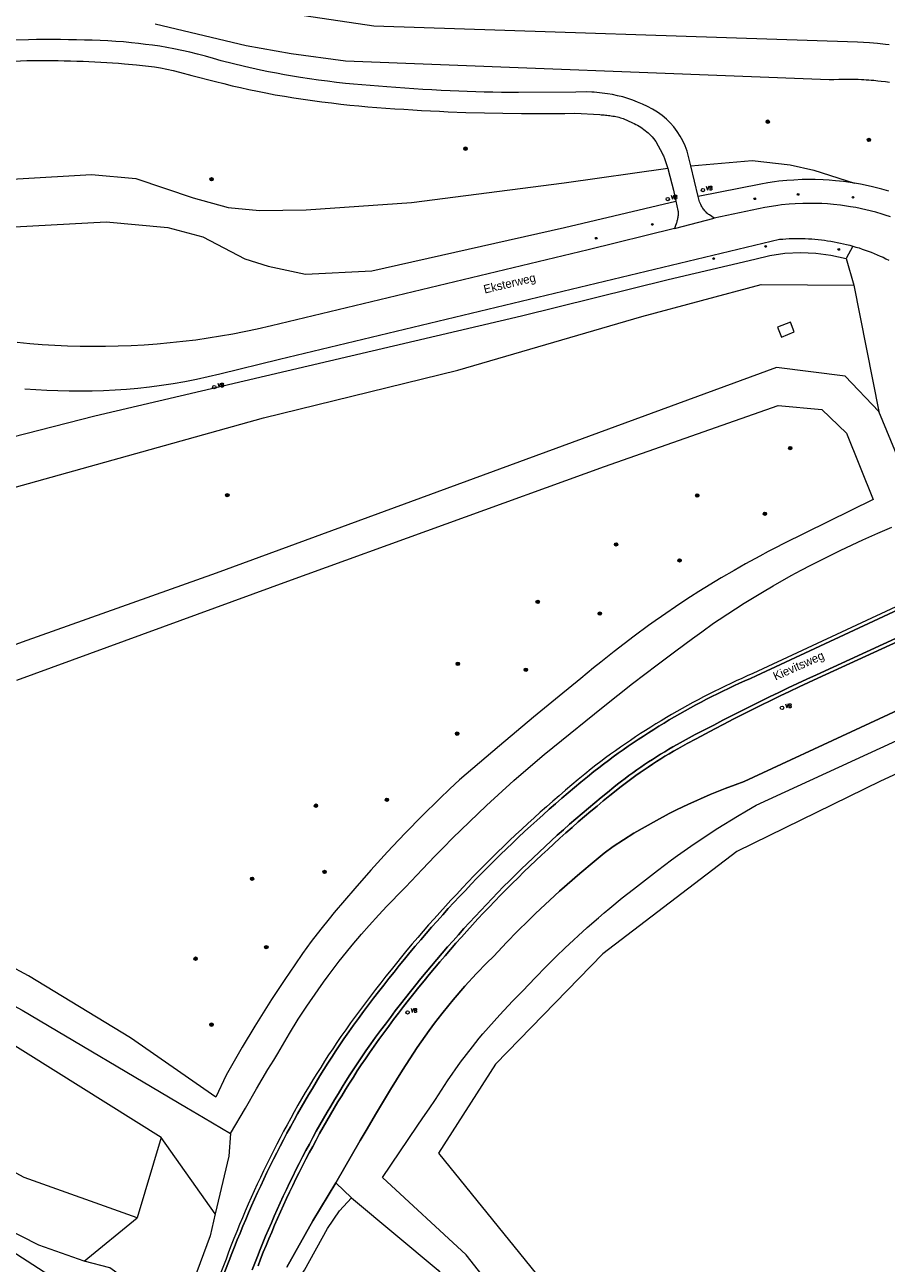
# Model space of a CAD drawing. Header units: metres. Extents: x 138165 to 154469, y 480134 to 494189.
# Tile 881 of 1056: x 148623 to 148750, y 487286 to 487468. Entities that reach past the tile are written whole.
import ezdxf

# ---------------------------------------------------------------- set-up
doc = ezdxf.new("R2010")
doc.units = ezdxf.units.M
doc.header["$LTSCALE"] = 0.001
doc.header["$MEASUREMENT"] = 0
for name, color, linetype, lineweight in [('TOP-L-topo objecten punt', 7, 'Continuous', 0), ('TOP-L-topo objecten vlak', 7, 'Continuous', 0), ('TOP-L-verharding vangrail', 7, 'Continuous', 0), ('TOP-T-topo huisnummering naamgeving', 7, 'Continuous', 0)]:
    doc.layers.add(name, color=color, linetype=linetype, lineweight=lineweight)
doc.styles.add('Style-INTL_ISO', font='INTL_ISO.shx')
doc.styles.add('Style-STANDARD', font='STANDARD.shx')

# ---------------------------------------------------------------- blocks, each defined once
blk = doc.blocks.new('24')
at = {"layer": 'TOP-L-topo objecten punt', "color": 7, "linetype": 'Continuous', "lineweight": 0}
for radius in [0.025, 0.0182, 0.0115, 0.005]:
    blk.add_circle((0, 0), radius, dxfattribs=at)
blk = doc.blocks.new('10')
at = {"layer": 'TOP-L-topo objecten punt', "linetype": 'Continuous', "lineweight": 0}
blk.add_circle((0, 0), 0.0125, dxfattribs=at)
blk = doc.blocks.new('14')
at = {"layer": 'TOP-L-topo objecten punt', "color": 7, "linetype": 'Continuous', "lineweight": 0}
blk.add_circle((0, 0), 0.025, dxfattribs=at)
at = {"layer": 'TOP-L-topo objecten punt', "color": 7, "linetype": 'Continuous', "lineweight": 0, "style": 'Style-STANDARD'}
blk.add_text('VB', height=0.06, dxfattribs=at).set_placement((0.0483, 0))

msp = doc.modelspace()

# ---------------------------------------------------------------- linework, layer by layer
at = {"layer": 'TOP-L-topo objecten vlak', "flags": 128}
for points in [[(148588.43, 487472.17), (148577.02, 487457.26), (148569.62, 487442.55), (148569.59, 487437.59), (148575.85, 487434.29), (148589.1, 487436.02), (148603.76, 487437.43), (148613.54, 487437.94), (148635.14, 487439.14), (148644.22, 487438.29), (148649.36, 487436.91), (148655.54, 487433.66), (148658.97, 487432.63), (148664.45, 487431.43), (148674.22, 487431.94), (148702.51, 487438.29), (148718.9, 487442.15)], [(148591.97, 487469.44), (148586.21, 487461.04), (148576.17, 487441.58), (148583.46, 487442.64), (148599.48, 487444.11), (148633.01, 487446.09), (148639.52, 487445.49), (148647.97, 487442.64), (148653.11, 487441.23), (148657.7, 487440.8), (148664.54, 487440.87), (148680.06, 487441.96), (148702.49, 487444.87), (148717.69, 487447.01)], [(148750.22, 487465.16), (148749.72, 487465.22), (148748.54, 487465.35), (148747.34, 487465.45), (148745.6, 487465.56), (148674.52, 487467.9), (148662.96, 487469.63)], [(148642.35, 487468.25), (148655.73, 487465.03), (148662.36, 487463.88), (148670.33, 487462.78), (148741.41, 487460.03), (148742.12, 487460.07), (148742.82, 487460.09), (148743.29, 487460.1), (148743.79, 487460.11), (148744.26, 487460.11), (148744.58, 487460.1), (148745.13, 487460.09), (148745.7, 487460.08), (148746.18, 487460.06), (148746.5, 487460.04), (148746.84, 487460.02), (148747.24, 487459.99), (148747.6, 487459.97), (148747.97, 487459.94), (148748.58, 487459.88), (148749.06, 487459.83), (148749.68, 487459.76), (148750.27, 487459.68)], [(148721.09, 487447.37), (148720.95, 487447.97), (148720.77, 487448.75), (148720.54, 487449.52), (148720.25, 487450.28), (148719.91, 487451.02), (148719.52, 487451.73), (148719.08, 487452.42), (148718.59, 487453.07), (148718.06, 487453.67), (148717.49, 487454.24), (148716.86, 487454.77), (148716.17, 487455.25), (148715.46, 487455.68), (148714.72, 487456.07), (148713.97, 487456.43), (148713.27, 487456.74), (148712.55, 487457.02), (148711.82, 487457.26), (148711.08, 487457.48), (148710.33, 487457.67), (148709.58, 487457.83), (148708.82, 487457.96), (148706.89, 487458.17), (148706.52, 487458.2), (148705.75, 487458.22), (148704.21, 487458.17), (148695.77, 487458.14), (148694.51, 487458.15), (148693.26, 487458.16), (148692, 487458.18), (148690.74, 487458.21), (148689.48, 487458.24), (148688.23, 487458.28), (148686.97, 487458.32), (148685.72, 487458.37), (148684.38, 487458.44), (148683.05, 487458.51), (148681.72, 487458.59), (148680.38, 487458.68), (148679.05, 487458.77), (148677.72, 487458.87), (148676.39, 487458.97), (148675.17, 487459.06), (148673.96, 487459.15), (148672.74, 487459.25), (148671.53, 487459.36), (148670.32, 487459.48), (148669, 487459.63), (148667.68, 487459.79), (148666.37, 487459.96), (148665.06, 487460.15), (148663.74, 487460.35), (148662.56, 487460.54), (148661.38, 487460.75), (148660.19, 487460.97), (148659.02, 487461.2), (148657.84, 487461.44), (148655.49, 487461.96), (148652.08, 487462.78), (148650.93, 487463.13), (148649.77, 487463.46), (148648.61, 487463.77), (148647.45, 487464.06), (148646.27, 487464.32), (148645.1, 487464.56), (148644.07, 487464.76), (148643.03, 487464.93), (148641.99, 487465.08), (148640.95, 487465.22), (148639.91, 487465.35), (148638.87, 487465.46), (148637.72, 487465.57), (148636.57, 487465.65), (148635.42, 487465.72), (148634.27, 487465.77), (148633.12, 487465.82), (148631.96, 487465.85), (148630.81, 487465.88), (148629.63, 487465.9), (148628.45, 487465.92), (148627.27, 487465.93), (148626.1, 487465.93), (148624.92, 487465.92), (148623.74, 487465.9), (148621.38, 487465.83)], [(148616.84, 487462.5), (148623.51, 487462.83), (148624.43, 487462.84), (148625.34, 487462.85), (148626.26, 487462.85), (148627.18, 487462.85), (148628.09, 487462.84), (148629.01, 487462.82), (148629.92, 487462.8), (148630.84, 487462.77), (148631.76, 487462.74), (148632.63, 487462.7), (148633.5, 487462.66), (148634.37, 487462.61), (148635.24, 487462.56), (148636.11, 487462.49), (148636.98, 487462.43), (148637.85, 487462.35), (148639.62, 487462.2), (148640.5, 487462.12), (148641.38, 487462.02), (148642.26, 487461.9), (148643.13, 487461.76), (148644.07, 487461.58), (148645, 487461.37), (148645.93, 487461.14), (148647.76, 487460.62), (148651.23, 487459.75), (148652.46, 487459.44), (148653.69, 487459.14), (148654.92, 487458.86), (148656.15, 487458.59), (148657.39, 487458.33), (148658.62, 487458.08), (148659.99, 487457.82), (148661.36, 487457.59), (148662.74, 487457.36), (148664.12, 487457.15), (148665.49, 487456.96), (148666.88, 487456.78), (148668.26, 487456.6), (148669.64, 487456.44), (148670.96, 487456.3), (148672.28, 487456.17), (148673.61, 487456.05), (148674.93, 487455.95), (148676.26, 487455.85), (148677.58, 487455.76), (148678.91, 487455.67), (148680.23, 487455.59), (148681.53, 487455.51), (148682.83, 487455.44), (148684.14, 487455.38), (148685.44, 487455.32), (148688.04, 487455.22), (148696.21, 487455.06), (148702.58, 487455.07), (148704.05, 487455.1), (148707.7, 487454.89), (148707.91, 487454.88), (148708.13, 487454.86), (148708.34, 487454.84), (148708.55, 487454.83), (148708.76, 487454.8), (148708.98, 487454.78), (148709.19, 487454.75), (148709.4, 487454.71), (148709.62, 487454.68), (148709.85, 487454.64), (148710.07, 487454.59), (148710.29, 487454.54), (148710.51, 487454.49), (148710.73, 487454.44), (148711.17, 487454.32), (148712.52, 487453.68), (148712.76, 487453.57), (148713.01, 487453.45), (148713.25, 487453.32), (148713.49, 487453.18), (148713.72, 487453.03), (148713.95, 487452.88), (148714.17, 487452.72), (148714.39, 487452.55), (148714.6, 487452.38), (148714.81, 487452.19), (148715.02, 487452), (148715.21, 487451.8), (148715.41, 487451.6), (148715.59, 487451.39), (148715.94, 487450.95), (148716.93, 487449.11), (148716.99, 487448.97), (148717.05, 487448.83), (148717.11, 487448.7), (148717.16, 487448.56), (148717.22, 487448.42), (148717.27, 487448.28), (148717.32, 487448.14), (148717.37, 487448), (148717.42, 487447.85), (148717.48, 487447.7), (148717.52, 487447.55), (148717.57, 487447.4), (148717.62, 487447.25), (148717.67, 487447.1), (148717.69, 487447.01)], [(148721.09, 487447.37), (148730.12, 487448.15), (148735.69, 487447.53), (148739.16, 487446.71), (148745.13, 487444.8)], [(148722.19, 487442.87), (148721.09, 487447.37)], [(148717.69, 487447.01), (148717.75, 487446.79), (148718.53, 487443.79), (148718.9, 487442.15)], [(148745.13, 487444.8), (148743.53, 487445.04), (148742.37, 487445.16), (148741.42, 487445.24), (148740.53, 487445.3), (148739.36, 487445.34), (148737.44, 487445.33), (148736.22, 487445.27), (148735.22, 487445.2), (148734.01, 487445.08), (148733.4, 487445), (148732.4, 487444.85), (148731.38, 487444.68), (148722.19, 487442.87)], [(148750.21, 487443.61), (148749.18, 487443.91), (148747.61, 487444.31), (148746.03, 487444.64), (148745.13, 487444.8)], [(148718.9, 487442.15), (148719.2, 487440.81), (148719.21, 487440.66), (148719.22, 487440.51), (148719.22, 487440.36), (148719.22, 487440.21), (148719.21, 487440.06), (148719.19, 487439.91), (148719.17, 487439.76), (148719.15, 487439.61), (148719.12, 487439.48), (148719.09, 487439.35), (148719.05, 487439.22), (148719.01, 487439.09), (148718.97, 487438.97), (148718.92, 487438.84), (148718.82, 487438.6), (148718.67, 487438.14)], [(148724.53, 487439.64), (148723.81, 487440.13), (148723.69, 487440.22), (148723.57, 487440.32), (148723.46, 487440.42), (148723.35, 487440.53), (148723.24, 487440.64), (148723.14, 487440.75), (148723.05, 487440.87), (148722.95, 487440.99), (148722.87, 487441.11), (148722.78, 487441.24), (148722.7, 487441.38), (148722.63, 487441.51), (148722.56, 487441.65), (148722.49, 487441.79), (148722.38, 487442.08), (148722.19, 487442.87)], [(148750.45, 487439.85), (148749.66, 487440.11), (148749.19, 487440.26), (148748.26, 487440.53), (148746.81, 487440.9), (148745.36, 487441.21), (148744.57, 487441.35), (148743.08, 487441.56), (148742.04, 487441.68), (148741.17, 487441.75), (148740.36, 487441.8), (148739.31, 487441.84), (148737.53, 487441.83), (148736.43, 487441.78), (148735.53, 487441.71), (148734.4, 487441.6), (148733.87, 487441.53), (148732.95, 487441.4), (148731.97, 487441.23), (148724.53, 487439.64)], [(148718.67, 487438.14), (148706, 487435.02), (148659.47, 487423.84), (148657.38, 487423.33), (148653.78, 487422.6), (148651.97, 487422.29), (148650.16, 487422), (148648.34, 487421.74), (148646.45, 487421.51), (148644.56, 487421.31), (148642.66, 487421.14), (148640.76, 487421), (148638.86, 487420.9), (148636.95, 487420.83), (148635.05, 487420.79), (148633.84, 487420.78), (148633.2, 487420.78), (148631.34, 487420.8), (148629.49, 487420.84), (148627.63, 487420.92), (148625.78, 487421.04), (148623.93, 487421.19), (148622.09, 487421.38)], [(148718.67, 487438.14), (148724.53, 487439.64)], [(148623.19, 487414.56), (148624.82, 487414.45), (148626.44, 487414.37), (148628.07, 487414.31), (148629.75, 487414.28), (148631.43, 487414.27), (148633.11, 487414.28), (148634.79, 487414.33), (148636.47, 487414.41), (148638.15, 487414.53), (148639.82, 487414.67), (148641.55, 487414.87), (148643.29, 487415.09), (148645.01, 487415.36), (148646.73, 487415.65), (148648.45, 487415.99), (148651.85, 487416.76), (148660.64, 487418.94), (148734.12, 487436.56), (148734.59, 487436.6), (148735.06, 487436.63), (148735.54, 487436.65), (148736.01, 487436.67), (148736.48, 487436.68), (148736.96, 487436.68), (148737.43, 487436.67), (148737.9, 487436.66), (148738.38, 487436.64), (148738.85, 487436.61), (148739.32, 487436.57), (148739.8, 487436.53), (148740.27, 487436.48), (148740.74, 487436.42), (148741.2, 487436.35), (148741.67, 487436.28), (148742.14, 487436.2), (148742.61, 487436.11), (148743.07, 487436.01), (148743.53, 487435.91), (148743.99, 487435.8), (148744.45, 487435.68), (148744.91, 487435.55)], [(148521.58, 487380.44), (148528.76, 487384.36), (148557.48, 487391.37), (148557.52, 487391.22), (148562.85, 487392.51), (148562.81, 487392.67), (148567.67, 487393.86), (148588.65, 487399.11), (148633.52, 487410.6), (148696.19, 487425.31), (148717.74, 487430.66), (148730.48, 487433.64), (148732.68, 487434.17), (148734.92, 487434.5), (148737.19, 487434.62), (148739.45, 487434.52), (148741.69, 487434.22), (148743.9, 487433.71)], [(148744.91, 487435.55), (148743.9, 487433.71)], [(148744.91, 487435.55), (148745.36, 487435.42), (148745.82, 487435.28), (148746.27, 487435.13), (148746.71, 487434.98), (148747.16, 487434.82), (148747.6, 487434.65), (148748.04, 487434.47), (148748.48, 487434.29), (148748.91, 487434.1), (148749.34, 487433.91), (148749.77, 487433.7), (148750.2, 487433.49)], [(148743.9, 487433.71), (148745.03, 487429.81)], [(148527.11, 487370.7), (148530.58, 487373.37), (148536.49, 487376.9), (148554.36, 487382.33), (148594.93, 487392.62), (148658.28, 487410.3), (148686.86, 487417.33), (148713.91, 487425.2), (148731.44, 487429.92), (148745.03, 487429.81)], [(148745.03, 487429.81), (148748.74, 487411.24)], [(148736.3, 487422.96), (148735.76, 487424.36), (148733.84, 487423.63), (148734.42, 487422.19), (148736.3, 487422.96)], [(148748.74, 487411.24), (148743.75, 487416.45), (148733.7, 487417.71), (148651.32, 487387.47), (148622.8, 487377.32), (148590.96, 487365.71), (148564.59, 487356.74), (148560.76, 487354.93), (148567.44, 487351.74), (148570.39, 487350.34), (148589.69, 487341.21), (148622.82, 487323.19), (148646.97, 487308.89), (148649.48, 487307.41), (148653.44, 487305.07)], [(148622.02, 487371.74), (148661.88, 487386.29), (148708.41, 487403.16), (148733.93, 487412.12), (148740.36, 487411.55), (148743.99, 487408.04), (148747.9, 487398.31), (148734.68, 487391.76), (148733.64, 487391.23), (148732.48, 487390.63), (148731.22, 487389.97), (148729.13, 487388.82), (148727.44, 487387.87), (148725.54, 487386.76), (148722.27, 487384.76), (148721.04, 487383.97), (148719.48, 487382.95), (148716.76, 487381.1), (148715.86, 487380.47), (148714.88, 487379.77), (148712.77, 487378.22), (148709.81, 487375.95), (148707.84, 487374.37), (148706.8, 487373.53), (148704.91, 487371.99), (148701.74, 487369.4), (148697.99, 487366.3), (148692.98, 487362.1), (148687.1, 487357.08), (148685.67, 487355.74), (148684.13, 487354.27), (148681.55, 487351.72), (148679.2, 487349.33), (148678.13, 487348.21), (148676.5, 487346.48), (148674.04, 487343.78), (148671.69, 487341.11), (148668.69, 487337.56), (148667.95, 487336.65), (148666.7, 487335.1), (148665.28, 487333.31), (148664.02, 487331.54), (148662.88, 487329.9), (148661.4, 487327.72), (148659.48, 487324.79), (148657.01, 487320.87), (148655.13, 487317.75), (148652.79, 487313.66), (148651.27, 487310.44)], [(148754.02, 487398.44), (148748.74, 487411.24)], [(148653.44, 487305.07), (148655.66, 487308.8), (148657.28, 487311.66), (148658.94, 487314.47), (148659.79, 487315.88), (148660.39, 487316.84), (148662.1, 487319.77), (148663.4, 487321.87), (148664.18, 487323.08), (148664.67, 487323.82), (148666.32, 487326.21), (148667.12, 487327.33), (148667.81, 487328.28), (148668.37, 487329.03), (148669.43, 487330.41), (148670.5, 487331.75), (148671.34, 487332.78), (148672.68, 487334.37), (148673.81, 487335.66), (148675.23, 487337.23), (148676.43, 487338.51), (148677.1, 487339.2), (148678.2, 487340.32), (148679.17, 487341.28), (148681.63, 487343.94), (148683.45, 487345.84), (148684.72, 487347.15), (148686.08, 487348.51), (148691.04, 487353.29), (148695.1, 487356.97), (148697.19, 487358.79), (148699.55, 487360.78), (148700.83, 487361.84), (148708.19, 487367.82), (148712.52, 487371.22), (148716.13, 487373.98), (148718.87, 487376.05), (148721.33, 487377.86), (148722.69, 487378.85), (148724.41, 487380.1), (148725.27, 487380.67), (148728.95, 487383.05), (148731.61, 487384.67), (148733.19, 487385.6), (148735.86, 487387.11), (148737.33, 487387.91), (148738.74, 487388.66), (148743.13, 487390.87), (148746.36, 487392.38), (148748.57, 487393.36), (148750.64, 487394.24)], [(148766.43, 487389.6), (148730.21, 487372.7), (148729.39, 487372.35), (148728.58, 487371.99), (148727.76, 487371.62), (148726.95, 487371.25), (148726.14, 487370.86), (148725.34, 487370.48), (148724.54, 487370.08), (148723.74, 487369.68), (148722.95, 487369.27), (148722.16, 487368.86), (148721.37, 487368.44), (148720.59, 487368.01), (148719.81, 487367.58), (148719.03, 487367.14), (148718.26, 487366.69), (148717.49, 487366.23), (148716.72, 487365.77), (148715.96, 487365.31), (148715.2, 487364.83), (148714.45, 487364.35), (148713.7, 487363.87), (148712.96, 487363.38), (148712.21, 487362.88), (148711.48, 487362.38), (148710.75, 487361.86), (148710.02, 487361.35), (148709.29, 487360.83), (148708.57, 487360.3), (148707.86, 487359.76), (148707.15, 487359.22), (148706.44, 487358.68), (148705.49, 487357.9), (148704.54, 487357.12), (148703.6, 487356.34), (148702.66, 487355.54), (148701.73, 487354.74), (148700.8, 487353.94), (148699.88, 487353.13), (148698.96, 487352.31), (148698.05, 487351.49), (148697.14, 487350.66), (148696.24, 487349.83), (148695.34, 487348.99), (148694.45, 487348.15), (148693.57, 487347.3), (148692.68, 487346.44), (148691.81, 487345.58), (148690.94, 487344.71), (148690.08, 487343.84), (148689.22, 487342.96), (148688.37, 487342.08), (148687.52, 487341.19), (148686.68, 487340.29), (148685.84, 487339.4), (148685.01, 487338.49), (148684.19, 487337.58), (148683.37, 487336.66), (148682.56, 487335.74), (148681.75, 487334.82), (148680.95, 487333.89), (148680.15, 487332.95), (148679.37, 487332.01), (148678.58, 487331.07), (148677.81, 487330.11), (148677.04, 487329.16), (148676.27, 487328.2), (148675.51, 487327.23), (148674.76, 487326.26), (148674.01, 487325.29), (148673.27, 487324.31), (148672.54, 487323.32), (148671.81, 487322.34), (148671.09, 487321.34), (148670.38, 487320.34), (148669.67, 487319.34), (148669.06, 487318.44), (148668.46, 487317.54), (148667.86, 487316.63), (148667.27, 487315.72), (148666.69, 487314.8), (148666.12, 487313.88), (148665.55, 487312.96), (148664.99, 487312.03), (148664.43, 487311.09), (148663.88, 487310.16), (148663.34, 487309.22), (148662.81, 487308.27), (148662.28, 487307.32), (148661.76, 487306.37), (148661.24, 487305.42), (148660.73, 487304.46), (148660.23, 487303.49), (148659.74, 487302.53), (148659.25, 487301.56), (148658.77, 487300.58), (148658.3, 487299.61), (148657.83, 487298.63), (148657.37, 487297.64), (148656.92, 487296.66), (148656.47, 487295.67), (148656.03, 487294.67), (148655.6, 487293.68), (148655.18, 487292.68), (148654.76, 487291.68), (148654.35, 487290.67), (148653.95, 487289.66), (148653.55, 487288.65), (148653.16, 487287.64), (148652.78, 487286.62), (148646.83, 487271.58)], [(148766.66, 487389.11), (148730.7, 487372.35), (148729.87, 487371.99), (148729.05, 487371.63), (148728.23, 487371.27), (148727.42, 487370.89), (148726.61, 487370.51), (148725.8, 487370.12), (148725, 487369.73), (148724.2, 487369.33), (148723.4, 487368.92), (148722.61, 487368.51), (148721.82, 487368.09), (148721.03, 487367.66), (148720.25, 487367.22), (148719.47, 487366.78), (148718.69, 487366.33), (148717.92, 487365.88), (148717.15, 487365.42), (148716.39, 487364.95), (148715.63, 487364.48), (148714.87, 487364), (148714.12, 487363.51), (148713.37, 487363.02), (148712.63, 487362.52), (148711.89, 487362.01), (148711.16, 487361.5), (148710.43, 487360.98), (148709.7, 487360.46), (148708.98, 487359.93), (148708.26, 487359.39), (148707.55, 487358.85), (148706.84, 487358.3), (148705.89, 487357.53), (148704.94, 487356.75), (148704, 487355.96), (148703.07, 487355.17), (148702.14, 487354.37), (148701.21, 487353.57), (148700.29, 487352.76), (148699.37, 487351.95), (148698.46, 487351.12), (148697.56, 487350.3), (148696.66, 487349.46), (148695.76, 487348.63), (148694.87, 487347.78), (148693.99, 487346.93), (148693.11, 487346.08), (148692.23, 487345.22), (148691.37, 487344.35), (148690.5, 487343.48), (148689.65, 487342.6), (148688.8, 487341.72), (148687.95, 487340.83), (148687.11, 487339.94), (148686.27, 487339.04), (148685.45, 487338.14), (148684.62, 487337.23), (148683.8, 487336.32), (148682.99, 487335.4), (148682.19, 487334.47), (148681.39, 487333.54), (148680.59, 487332.61), (148679.8, 487331.67), (148679.02, 487330.73), (148678.24, 487329.78), (148677.47, 487328.82), (148676.71, 487327.86), (148675.95, 487326.9), (148675.2, 487325.93), (148674.45, 487324.96), (148673.71, 487323.98), (148672.98, 487323), (148672.25, 487322.01), (148671.53, 487321.02), (148670.82, 487320.02), (148670.11, 487319.02), (148669.51, 487318.12), (148668.91, 487317.22), (148668.32, 487316.31), (148667.74, 487315.4), (148667.16, 487314.48), (148666.59, 487313.57), (148666.03, 487312.64), (148665.47, 487311.71), (148664.92, 487310.78), (148664.37, 487309.85), (148663.83, 487308.91), (148663.3, 487307.97), (148662.78, 487307.02), (148662.26, 487306.07), (148661.74, 487305.12), (148661.24, 487304.16), (148660.74, 487303.2), (148660.24, 487302.24), (148659.76, 487301.28), (148659.28, 487300.31), (148658.8, 487299.33), (148658.34, 487298.36), (148657.88, 487297.38), (148657.42, 487296.4), (148656.98, 487295.41), (148656.53, 487294.42), (148656.1, 487293.43), (148655.67, 487292.43), (148655.25, 487291.44), (148654.84, 487290.44), (148654.43, 487289.43), (148654.04, 487288.43), (148653.64, 487287.42), (148653.26, 487286.41), (148646.94, 487270.39)], [(148646.94, 487270.39), (148653.26, 487286.41), (148653.64, 487287.42), (148654.04, 487288.43), (148654.43, 487289.43), (148654.84, 487290.44), (148655.25, 487291.44), (148655.67, 487292.43), (148656.1, 487293.43), (148656.53, 487294.42), (148656.98, 487295.41), (148657.42, 487296.4), (148657.88, 487297.38), (148658.34, 487298.36), (148658.8, 487299.33), (148659.28, 487300.31), (148659.76, 487301.28), (148660.24, 487302.24), (148660.74, 487303.2), (148661.24, 487304.16), (148661.74, 487305.12), (148662.26, 487306.07), (148662.78, 487307.02), (148663.3, 487307.97), (148663.83, 487308.91), (148664.37, 487309.85), (148664.92, 487310.78), (148665.47, 487311.71), (148666.03, 487312.64), (148666.59, 487313.57), (148667.16, 487314.48), (148667.74, 487315.4), (148668.32, 487316.31), (148668.91, 487317.22), (148669.51, 487318.12), (148670.11, 487319.02), (148670.82, 487320.02), (148671.53, 487321.02), (148672.25, 487322.01), (148672.98, 487323), (148673.71, 487323.98), (148674.45, 487324.96), (148675.2, 487325.93), (148675.95, 487326.9), (148676.71, 487327.86), (148677.47, 487328.82), (148678.24, 487329.78), (148679.02, 487330.73), (148679.8, 487331.67), (148680.59, 487332.61), (148681.39, 487333.54), (148682.19, 487334.47), (148682.99, 487335.4), (148683.8, 487336.32), (148684.62, 487337.23), (148685.45, 487338.14), (148686.27, 487339.04), (148687.11, 487339.94), (148687.95, 487340.83), (148688.8, 487341.72), (148689.65, 487342.6), (148690.5, 487343.48), (148691.37, 487344.35), (148692.23, 487345.22), (148693.11, 487346.08), (148693.99, 487346.93), (148694.87, 487347.78), (148695.76, 487348.63), (148696.66, 487349.46), (148697.56, 487350.3), (148698.46, 487351.12), (148699.37, 487351.95), (148700.29, 487352.76), (148701.21, 487353.57), (148702.14, 487354.37), (148703.07, 487355.17), (148704, 487355.96), (148704.94, 487356.75), (148705.89, 487357.53), (148706.84, 487358.3), (148707.55, 487358.85), (148708.26, 487359.39), (148708.98, 487359.93), (148709.7, 487360.46), (148710.43, 487360.98), (148711.16, 487361.5), (148711.89, 487362.01), (148712.63, 487362.52), (148713.37, 487363.02), (148714.12, 487363.51), (148714.87, 487364), (148715.63, 487364.48), (148716.39, 487364.95), (148717.15, 487365.42), (148717.92, 487365.88), (148718.69, 487366.33), (148719.47, 487366.78), (148720.25, 487367.22), (148721.03, 487367.66), (148721.82, 487368.09), (148722.61, 487368.51), (148723.4, 487368.92), (148724.2, 487369.33), (148725, 487369.73), (148725.8, 487370.12), (148726.61, 487370.51), (148727.42, 487370.89), (148728.23, 487371.27), (148729.05, 487371.63), (148729.87, 487371.99), (148730.7, 487372.35), (148766.66, 487389.11)], [(148656.64, 487285.01), (148657.02, 487286.01), (148657.4, 487287.01), (148657.8, 487288.01), (148658.2, 487289), (148658.6, 487289.99), (148659.02, 487290.98), (148659.44, 487291.96), (148659.87, 487292.94), (148660.3, 487293.92), (148660.74, 487294.9), (148661.19, 487295.87), (148661.65, 487296.84), (148662.11, 487297.8), (148662.58, 487298.77), (148663.06, 487299.72), (148663.54, 487300.68), (148664.03, 487301.63), (148664.52, 487302.58), (148665.03, 487303.53), (148665.54, 487304.47), (148666.05, 487305.41), (148666.58, 487306.34), (148667.1, 487307.27), (148667.64, 487308.2), (148668.18, 487309.12), (148668.73, 487310.04), (148669.29, 487310.96), (148669.85, 487311.87), (148670.41, 487312.77), (148670.99, 487313.68), (148671.57, 487314.58), (148672.16, 487315.47), (148672.75, 487316.36), (148673.35, 487317.25), (148674.05, 487318.24), (148674.76, 487319.22), (148675.48, 487320.2), (148676.2, 487321.17), (148676.93, 487322.14), (148677.66, 487323.11), (148678.4, 487324.07), (148679.15, 487325.02), (148679.9, 487325.97), (148680.66, 487326.92), (148681.42, 487327.86), (148682.2, 487328.8), (148682.97, 487329.73), (148683.75, 487330.66), (148684.54, 487331.58), (148685.33, 487332.5), (148686.14, 487333.41), (148686.94, 487334.31), (148687.75, 487335.22), (148688.57, 487336.11), (148689.39, 487337), (148690.22, 487337.89), (148691.05, 487338.77), (148691.89, 487339.65), (148692.73, 487340.52), (148693.58, 487341.38), (148694.44, 487342.24), (148695.3, 487343.1), (148696.16, 487343.95), (148697.03, 487344.79), (148697.91, 487345.63), (148698.79, 487346.46), (148699.68, 487347.29), (148700.57, 487348.11), (148701.47, 487348.92), (148702.37, 487349.73), (148703.28, 487350.54), (148704.19, 487351.34), (148705.11, 487352.13), (148706.03, 487352.92), (148706.96, 487353.7), (148707.89, 487354.47), (148708.83, 487355.24), (148709.77, 487356.01), (148710.32, 487356.44), (148710.88, 487356.87), (148711.44, 487357.29), (148712, 487357.71), (148712.57, 487358.12), (148713.14, 487358.53), (148713.72, 487358.93), (148714.3, 487359.32), (148714.88, 487359.71), (148715.47, 487360.09), (148716.06, 487360.47), (148716.65, 487360.84), (148717.25, 487361.21), (148717.85, 487361.57), (148718.45, 487361.93), (148719.06, 487362.28), (148720.41, 487363), (148721.75, 487363.72), (148723.1, 487364.44), (148724.46, 487365.14), (148725.81, 487365.84), (148727.17, 487366.54), (148728.54, 487367.23), (148729.9, 487367.91), (148731.27, 487368.59), (148732.64, 487369.26), (148734.01, 487369.93), (148735.39, 487370.59), (148736.77, 487371.24), (148738.15, 487371.89), (148739.54, 487372.53), (148768.31, 487385.75)], [(148768.31, 487385.75), (148739.54, 487372.53), (148738.15, 487371.89), (148736.77, 487371.24), (148735.39, 487370.59), (148734.01, 487369.93), (148732.64, 487369.26), (148731.27, 487368.59), (148729.9, 487367.91), (148728.54, 487367.23), (148727.17, 487366.54), (148725.81, 487365.84), (148724.46, 487365.14), (148723.1, 487364.44), (148721.75, 487363.72), (148720.41, 487363), (148719.06, 487362.28), (148718.45, 487361.93), (148717.85, 487361.57), (148717.25, 487361.21), (148716.65, 487360.84), (148716.06, 487360.47), (148715.47, 487360.09), (148714.88, 487359.71), (148714.3, 487359.32), (148713.72, 487358.93), (148713.14, 487358.53), (148712.57, 487358.12), (148712, 487357.71), (148711.44, 487357.29), (148710.88, 487356.87), (148710.32, 487356.44), (148709.77, 487356.01), (148708.83, 487355.24), (148707.89, 487354.47), (148706.96, 487353.7), (148706.03, 487352.92), (148705.11, 487352.13), (148704.19, 487351.34), (148703.28, 487350.54), (148702.37, 487349.73), (148701.47, 487348.92), (148700.57, 487348.11), (148699.68, 487347.29), (148698.79, 487346.46), (148697.91, 487345.63), (148697.03, 487344.79), (148696.16, 487343.95), (148695.3, 487343.1), (148694.44, 487342.24), (148693.58, 487341.38), (148692.73, 487340.52), (148691.89, 487339.65), (148691.05, 487338.77), (148690.22, 487337.89), (148689.39, 487337), (148688.57, 487336.11), (148687.75, 487335.22), (148686.94, 487334.31), (148686.14, 487333.41), (148685.33, 487332.5), (148684.54, 487331.58), (148683.75, 487330.66), (148682.97, 487329.73), (148682.2, 487328.8), (148681.42, 487327.86), (148680.66, 487326.92), (148679.9, 487325.97), (148679.15, 487325.02), (148678.4, 487324.07), (148677.66, 487323.11), (148676.93, 487322.14), (148676.2, 487321.17), (148675.48, 487320.2), (148674.76, 487319.22), (148674.05, 487318.24), (148673.35, 487317.25), (148672.75, 487316.36), (148672.16, 487315.47), (148671.57, 487314.58), (148670.99, 487313.68), (148670.41, 487312.77), (148669.85, 487311.87), (148669.29, 487310.96), (148668.73, 487310.04), (148668.18, 487309.12), (148667.64, 487308.2), (148667.1, 487307.27), (148666.58, 487306.34), (148666.05, 487305.41), (148665.54, 487304.47), (148665.03, 487303.53), (148664.52, 487302.58), (148664.03, 487301.63), (148663.54, 487300.68), (148663.06, 487299.72), (148662.58, 487298.77), (148662.11, 487297.8), (148661.65, 487296.84), (148661.19, 487295.87), (148660.74, 487294.9), (148660.3, 487293.92), (148659.87, 487292.94), (148659.44, 487291.96), (148659.02, 487290.98), (148658.6, 487289.99), (148658.2, 487289), (148657.8, 487288.01), (148657.4, 487287.01), (148657.02, 487286.01), (148656.64, 487285.01)], [(148768.51, 487385.23), (148739.77, 487372.04), (148738.38, 487371.39), (148736.99, 487370.74), (148735.6, 487370.08), (148734.21, 487369.41), (148732.83, 487368.74), (148731.45, 487368.06), (148730.07, 487367.37), (148728.7, 487366.68), (148727.33, 487365.98), (148725.96, 487365.28), (148724.6, 487364.57), (148723.24, 487363.85), (148721.88, 487363.13), (148720.53, 487362.4), (148719.18, 487361.66), (148718.55, 487361.3), (148717.92, 487360.92), (148717.29, 487360.54), (148716.67, 487360.16), (148716.05, 487359.76), (148715.44, 487359.37), (148714.83, 487358.96), (148714.23, 487358.55), (148713.62, 487358.14), (148713.03, 487357.71), (148712.43, 487357.29), (148711.85, 487356.85), (148711.26, 487356.41), (148710.68, 487355.97), (148710.11, 487355.52), (148709.17, 487354.76), (148708.23, 487353.99), (148707.3, 487353.22), (148706.38, 487352.45), (148705.46, 487351.67), (148704.55, 487350.88), (148703.64, 487350.09), (148702.73, 487349.29), (148701.83, 487348.48), (148700.94, 487347.67), (148700.05, 487346.85), (148699.17, 487346.03), (148698.29, 487345.2), (148697.42, 487344.37), (148696.55, 487343.53), (148695.69, 487342.69), (148694.83, 487341.84), (148693.98, 487340.98), (148693.13, 487340.12), (148692.29, 487339.25), (148691.46, 487338.38), (148690.63, 487337.51), (148689.8, 487336.62), (148688.99, 487335.74), (148688.17, 487334.84), (148687.37, 487333.95), (148686.57, 487333.04), (148685.77, 487332.14), (148684.98, 487331.22), (148684.2, 487330.3), (148683.42, 487329.38), (148682.65, 487328.45), (148681.88, 487327.52), (148681.12, 487326.58), (148680.37, 487325.64), (148679.62, 487324.69), (148678.88, 487323.74), (148678.14, 487322.78), (148677.41, 487321.82), (148676.69, 487320.86), (148675.97, 487319.89), (148675.26, 487318.91), (148674.56, 487317.93), (148673.86, 487316.95), (148673.26, 487316.06), (148672.66, 487315.16), (148672.07, 487314.27), (148671.49, 487313.36), (148670.92, 487312.46), (148670.35, 487311.55), (148669.79, 487310.63), (148669.23, 487309.71), (148668.68, 487308.79), (148668.14, 487307.86), (148667.6, 487306.93), (148667.07, 487306), (148666.54, 487305.06), (148666.03, 487304.12), (148665.52, 487303.18), (148665.01, 487302.23), (148664.52, 487301.28), (148664.02, 487300.32), (148663.54, 487299.36), (148663.06, 487298.4), (148662.59, 487297.44), (148662.13, 487296.47), (148661.67, 487295.5), (148661.22, 487294.52), (148660.78, 487293.54), (148660.34, 487292.56), (148659.91, 487291.58), (148659.49, 487290.59), (148659.07, 487289.6), (148658.67, 487288.61), (148658.26, 487287.61), (148657.87, 487286.61), (148657.48, 487285.61)], [(148657.48, 487285.61), (148657.87, 487286.61), (148658.26, 487287.61), (148658.67, 487288.61), (148659.07, 487289.6), (148659.49, 487290.59), (148659.91, 487291.58), (148660.34, 487292.56), (148660.78, 487293.54), (148661.22, 487294.52), (148661.67, 487295.5), (148662.13, 487296.47), (148662.59, 487297.44), (148663.06, 487298.4), (148663.54, 487299.36), (148664.02, 487300.32), (148664.52, 487301.28), (148665.01, 487302.23), (148665.52, 487303.18), (148666.03, 487304.12), (148666.54, 487305.06), (148667.07, 487306), (148667.6, 487306.93), (148668.14, 487307.86), (148668.68, 487308.79), (148669.23, 487309.71), (148669.79, 487310.63), (148670.35, 487311.55), (148670.92, 487312.46), (148671.49, 487313.36), (148672.07, 487314.27), (148672.66, 487315.16), (148673.26, 487316.06), (148673.86, 487316.95), (148674.56, 487317.93), (148675.26, 487318.91), (148675.97, 487319.89), (148676.69, 487320.86), (148677.41, 487321.82), (148678.14, 487322.78), (148678.88, 487323.74), (148679.62, 487324.69), (148680.37, 487325.64), (148681.12, 487326.58), (148681.88, 487327.52), (148682.65, 487328.45), (148683.42, 487329.38), (148684.2, 487330.3), (148684.98, 487331.22), (148685.77, 487332.14), (148686.57, 487333.04), (148687.37, 487333.95), (148688.17, 487334.84), (148688.99, 487335.74), (148689.8, 487336.62), (148690.63, 487337.51), (148691.46, 487338.38), (148692.29, 487339.25), (148693.13, 487340.12), (148693.98, 487340.98), (148694.83, 487341.84), (148695.69, 487342.69), (148696.55, 487343.53), (148697.42, 487344.37), (148698.29, 487345.2), (148699.17, 487346.03), (148700.05, 487346.85), (148700.94, 487347.67), (148701.83, 487348.48), (148702.73, 487349.29), (148703.64, 487350.09), (148704.55, 487350.88), (148705.46, 487351.67), (148706.38, 487352.45), (148707.3, 487353.22), (148708.23, 487353.99), (148709.17, 487354.76), (148710.11, 487355.52), (148710.68, 487355.97), (148711.26, 487356.41), (148711.85, 487356.85), (148712.43, 487357.29), (148713.03, 487357.71), (148713.62, 487358.14), (148714.23, 487358.55), (148714.83, 487358.96), (148715.44, 487359.37), (148716.05, 487359.76), (148716.67, 487360.16), (148717.29, 487360.54), (148717.92, 487360.92), (148718.55, 487361.3), (148719.18, 487361.66), (148720.53, 487362.4), (148721.88, 487363.13), (148723.24, 487363.85), (148724.6, 487364.57), (148725.96, 487365.28), (148727.33, 487365.98), (148728.7, 487366.68), (148730.07, 487367.37), (148731.45, 487368.06), (148732.83, 487368.74), (148734.21, 487369.41), (148735.6, 487370.08), (148736.99, 487370.74), (148738.38, 487371.39), (148739.77, 487372.04), (148768.51, 487385.23)], [(148631.95, 487286.33), (148625.26, 487288.66), (148614.66, 487294.03), (148597.53, 487302.7), (148588.62, 487307.22), (148575.98, 487313.03), (148552.31, 487324.03), (148535.02, 487332.3), (148522.96, 487338.41), (148507.15, 487346.11), (148503.15, 487349.03), (148508.46, 487361.23), (148508.88, 487364.57), (148513.63, 487375.33), (148503.3, 487376.78), (148501.92, 487373.33), (148497.23, 487373.56), (148502.27, 487381.81), (148502.29, 487381.83), (148502.43, 487381.83), (148517.61, 487381.96), (148521.58, 487380.44)], [(148661.74, 487285.4), (148665.53, 487292.24), (148668.9, 487297.84), (148672.48, 487304.03), (148673.51, 487305.77), (148674.76, 487307.87), (148676.97, 487311.54), (148678.73, 487314.4), (148680.88, 487317.74), (148682.63, 487320.24), (148683.43, 487321.32), (148684.49, 487322.69), (148685.5, 487323.95), (148686.14, 487324.72), (148687.87, 487326.72), (148689.61, 487328.6), (148691.12, 487330.15), (148692.11, 487331.12), (148694.06, 487333.2), (148695.59, 487334.77), (148697.26, 487336.44), (148698.28, 487337.43), (148701.78, 487340.7), (148704.79, 487343.33), (148706.86, 487345.06), (148708.37, 487346.28), (148709.67, 487347.3), (148712.73, 487349.24), (148716.02, 487351.12), (148717.91, 487352.11), (148719.08, 487352.7), (148720.64, 487353.45), (148723.91, 487354.9), (148726.14, 487355.79), (148727.59, 487356.34), (148728.95, 487356.82), (148780.2, 487380.65)], [(148780.2, 487380.65), (148728.95, 487356.82), (148727.59, 487356.34), (148726.14, 487355.79), (148723.91, 487354.9), (148720.64, 487353.45), (148719.08, 487352.7), (148717.91, 487352.11), (148716.02, 487351.12), (148712.73, 487349.24), (148709.67, 487347.3), (148708.37, 487346.28), (148706.86, 487345.06), (148704.79, 487343.33), (148701.78, 487340.7), (148698.28, 487337.43), (148697.26, 487336.44), (148695.59, 487334.77), (148694.06, 487333.2), (148692.11, 487331.12), (148691.12, 487330.15), (148689.61, 487328.6), (148687.87, 487326.72), (148686.14, 487324.72), (148685.5, 487323.95), (148684.49, 487322.69), (148683.43, 487321.32), (148682.63, 487320.24), (148680.88, 487317.74), (148678.73, 487314.4), (148676.97, 487311.54), (148674.76, 487307.87), (148673.51, 487305.77), (148672.48, 487304.03), (148668.9, 487297.84)], [(148766.39, 487187.52), (148688.08, 487287.24), (148675.79, 487298.61), (148680.88, 487306.16), (148681.71, 487307.38), (148682.62, 487308.7), (148683.55, 487310.06), (148685.34, 487312.83), (148687.25, 487315.55), (148688.98, 487317.81), (148690, 487319.08), (148690.53, 487319.72), (148693, 487322.53), (148694.89, 487324.52), (148695.51, 487325.15), (148696.41, 487326.03), (148698.21, 487327.96), (148699.83, 487329.63), (148701.35, 487331.15), (148702.59, 487332.35), (148705.87, 487335.37), (148707.51, 487336.8), (148708.36, 487337.53), (148709.2, 487338.23), (148711.02, 487339.71), (148712.68, 487341.02), (148716.19, 487343.77), (148718.24, 487345.3), (148719.12, 487345.94), (148721.6, 487347.67), (148725.08, 487349.96), (148727.97, 487351.74), (148729.26, 487352.51), (148730.67, 487353.33), (148781.76, 487376.81)], [(148781.96, 487372.14), (148748.97, 487356.86), (148727.86, 487346.53), (148708.17, 487331.47), (148692.39, 487315.27), (148684, 487302.2), (148753.12, 487216.82), (148844.84, 487281.48), (148834.33, 487296.63)], [(148639.7, 487292.67), (148623.1, 487298.63), (148602.87, 487309.56), (148579.85, 487322.67), (148542.01, 487339.78), (148523.01, 487347.86), (148524.32, 487363.08)], [(148643.23, 487304.47), (148619.62, 487319.27), (148590.54, 487334.74), (148567.9, 487345.9), (148544.71, 487353.17), (148524.32, 487363.08)], [(148651.27, 487310.44), (148638.75, 487319.12), (148623.75, 487328.26), (148605.16, 487338.28)], [(148643.23, 487304.47), (148639.7, 487292.67)], [(148651.19, 487293.25), (148643.23, 487304.47)], [(148653.44, 487305.07), (148653.2, 487301.76), (148651.19, 487293.25)], [(148668.9, 487297.84), (148665.53, 487292.24), (148661.74, 487285.4)], [(148671.2, 487295.63), (148668.9, 487297.84)], [(148663.99, 487284.44), (148664.33, 487284.99), (148667.68, 487291.09), (148669.48, 487293.73), (148671.2, 487295.63)], [(148671.2, 487295.63), (148683.98, 487284.97), (148762.92, 487186.16), (148828.11, 487095.67), (148993.42, 487212.19)], [(148631.95, 487286.33), (148639.7, 487292.67)], [(148651.19, 487293.25), (148650.46, 487290.03), (148646.53, 487279.45), (148645.09, 487274.47)], [(148638.03, 487279.71), (148638.86, 487283.08), (148635.7, 487285.31), (148631.95, 487286.33)]]:
    msp.add_lwpolyline(points, dxfattribs=at)
at = {"layer": 'TOP-L-verharding vangrail', "flags": 128}
msp.add_lwpolyline([(148638.61, 487276.36), (148629.25, 487282.64), (148621.2, 487287.83), (148606.5, 487296.28), (148593.6, 487303.21), (148575.34, 487312.07), (148566, 487316.53), (148555.63, 487321.32)], dxfattribs=at)

# ---------------------------------------------------------------- block references
at = {"layer": 'TOP-L-topo objecten punt', "xscale": 10, "yscale": 10, "zscale": 10}
for name, p in [('24', (148732.39, 487453.85)), ('24', (148747.26, 487451.17)), ('24', (148687.97, 487449.88)), ('24', (148650.66, 487445.39)), ('14', (148722.86, 487443.79)), ('14', (148717.7, 487442.47)), ('10', (148730.49, 487442.52)), ('10', (148736.85, 487443.15)), ('10', (148744.92, 487442.73)), ('10', (148715.43, 487438.74)), ('10', (148707.19, 487436.72)), ('10', (148732.09, 487435.51)), ('10', (148742.83, 487435.07)), ('10', (148724.45, 487433.73)), ('14', (148651.06, 487414.82)), ('24', (148735.7, 487405.86)), ('24', (148652.97, 487398.92)), ('24', (148722.04, 487398.89)), ('24', (148731.98, 487396.2)), ('24', (148710.11, 487391.69)), ('24', (148719.43, 487389.34)), ('24', (148698.58, 487383.25)), ('24', (148707.7, 487381.52)), ('24', (148686.85, 487374.13)), ('24', (148696.84, 487373.26)), ('14', (148734.49, 487367.66)), ('24', (148686.75, 487363.87)), ('24', (148676.42, 487354.15)), ('24', (148665.99, 487353.28)), ('24', (148667.26, 487343.54)), ('24', (148656.61, 487342.53)), ('24', (148658.7, 487332.46)), ('24', (148648.31, 487330.78)), ('14', (148679.46, 487322.88)), ('24', (148650.64, 487321.08))]:
    msp.add_blockref(name, p, dxfattribs=at)

# ---------------------------------------------------------------- texts
at = {"layer": 'TOP-T-topo huisnummering naamgeving', "style": 'Style-INTL_ISO'}
for s, rotation, p in [('Eksterweg', 13.4, (148690.8, 487428.57)), ('Kievitsweg', 24, (148733.53, 487371.67))]:
    msp.add_text(s, height=1.25, rotation=rotation, dxfattribs=at).set_placement(p)

doc.saveas('drawing.dxf')
